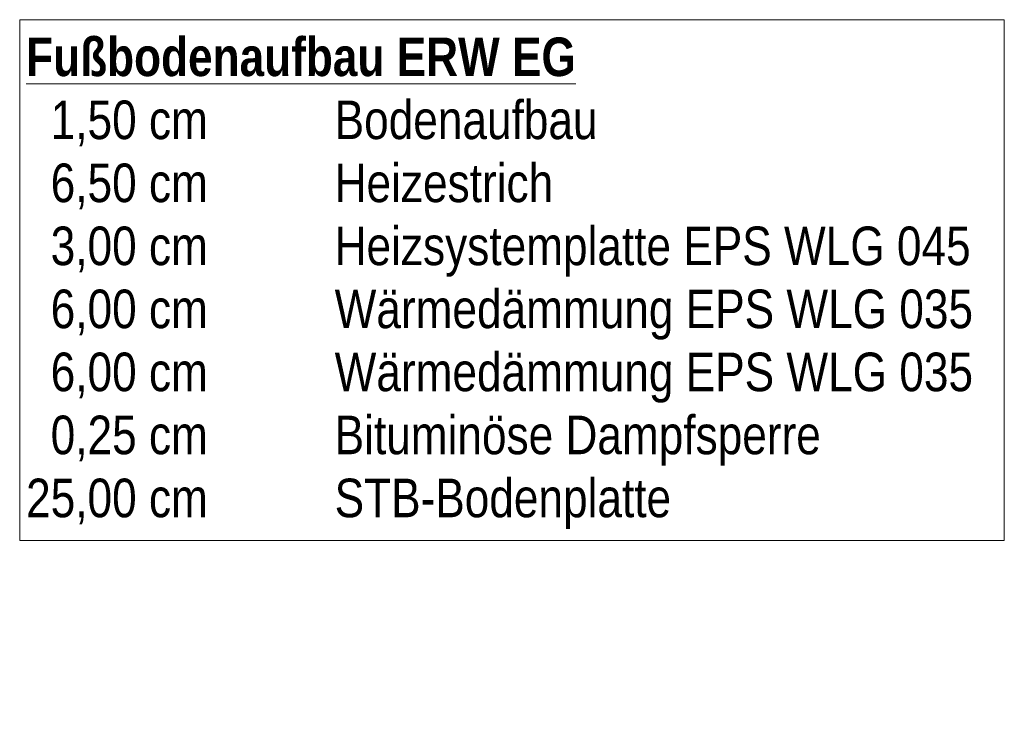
# Model space of a CAD drawing. Header units: metres. Extents: x -89 to 754, y -195 to 69.
# Tile 327 of 327: x 742.5 to 746.33, y -181.16 to -178.44. Entities that reach past the tile are written whole.
import ezdxf

# ---------------------------------------------------------------- set-up
doc = ezdxf.new("R2010")
doc.units = ezdxf.units.M
doc.header["$MEASUREMENT"] = 0
doc.layers.add('98 Schnitt Marker', color=7, linetype='Continuous')
doc.styles.add('ERSTELLTER_STIL_2', font='ARIALN.TTF')

msp = doc.modelspace()

# ---------------------------------------------------------------- linework, layer by layer
at = {"layer": '98 Schnitt Marker', "color": 7, "linetype": 'Continuous', "lineweight": 13, "flags": 128}
msp.add_lwpolyline([(742.4991, -180.4663), (746.3285, -180.4663), (746.3285, -178.4398), (742.4991, -178.4398), (742.4991, -180.4663)], close=True, dxfattribs=at)

# ---------------------------------------------------------------- texts
at = {"layer": '98 Schnitt Marker', "color": 7, "linetype": 'Continuous', "lineweight": 13, "insert": (742.5241, -178.5092), "char_height": 0.15, "attachment_point": 1, "line_spacing_factor": 0.9805, "style": 'ERSTELLTER_STIL_2'}
msp.add_mtext('\\A1;{\\pql;\\fArial Narrow|b1|i0|c0|p0;\\L\\W1.000000;\\LFußbodenaufbau ERW EG\\P\\pql;\\fArial Narrow|b0|i0|c0|p0;\\l\\W1.000000;\\l  1,50 cm ^IBodenaufbau\\P\\pql;\\fArial Narrow|b0|i0|c0|p0;\\W1.000000;  6,50 cm ^IHeizestrich\\P\\pql;\\fArial Narrow|b0|i0|c0|p0;\\W1.000000;  3,00 cm^IHeizsystemplatte EPS WLG 045\\P\\pql;\\fArial Narrow|b0|i0|c0|p0;\\W1.000000;  6,00 cm^IWärmedämmung EPS WLG 035\\P\\pql;\\fArial Narrow|b0|i0|c0|p0;\\W1.000000;  6,00 cm^IWärmedämmung EPS WLG 035\\P\\pql;\\fArial Narrow|b0|i0|c0|p0;\\W1.000000;  0,25 cm^IBituminöse Dampfsperre\\P\\pql;\\fArial Narrow|b0|i0|c0|p0;\\W1.000000;25,00 cm ^ISTB-Bodenplatte}', dxfattribs=at)

doc.saveas('drawing.dxf')
